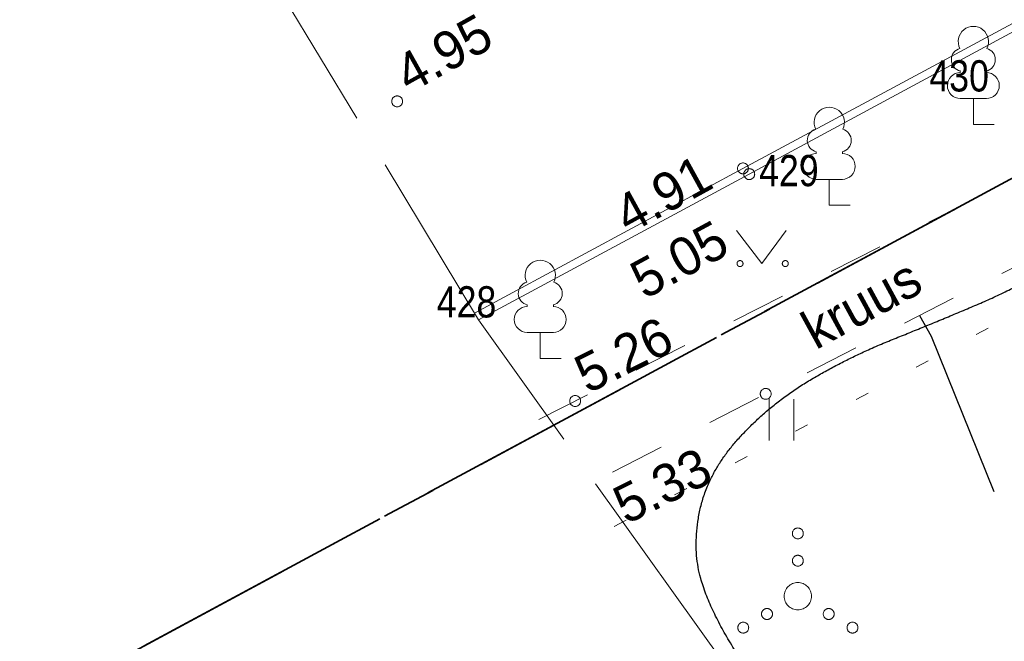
# Model space of a CAD drawing. Header units: metres. Extents: x 538891 to 1080079, y 6588829 to 13178720.
# Tile 296 of 656: x 539864 to 539882, y 6589086 to 6589098. Entities that reach past the tile are written whole.
import ezdxf

# ---------------------------------------------------------------- set-up
doc = ezdxf.new("R2010")
doc.units = ezdxf.units.M
doc.header["$LTSCALE"] = 0.4
for name, pattern in [('KATASTRIPIIR', [17.5, 10, -2.5, 2.5, -2.5]), ('KOLVIK', [3.125, 0.625, -2.5]), ('KRUUSKILL', [5, 2.5, -2.5]), ('TEERADA', [11.25, 8.75, -2.5]), ('TOOPIIR', [17.5, 15, -2.5])]:
    doc.linetypes.add(name, pattern=pattern)
doc.layers.add('DENDRO', color=7, linetype='Continuous')
doc.layers.add('GEO', color=7, linetype='Continuous')
doc.styles.add('Arial Narrow', font='ARIALN.TTF')
doc.styles.add('HK Explorer Book', font='txt')

# ---------------------------------------------------------------- blocks, each defined once
blk = doc.blocks.new('LEHTP1')
at = {"color": 252, "linetype": 'Continuous', "lineweight": 9, "true_color": 0x888888}
for p, q in [((-0.48, 1.96), (-0.48, 1.9)), ((0.48, 1.96), (0.48, 1.9)), ((0.48, 0.95), (-0.48, 0.95)), ((0, 0), (0, 0.95)), ((0.76, 0), (0, 0))]:
    blk.add_line(p, q, dxfattribs=at)
for centre, radius, start, end in [((0, 3.04), 0.554, 332.5799, 207.4201), ((-0.38, 2.375), 0.425, 105.2441, 257.079), ((0.38, 2.375), 0.425, 282.921, 74.7559), ((-0.475, 1.425), 0.475, 90, 270), ((0.475, 1.425), 0.475, 270, 90)]:
    blk.add_arc(centre, radius, start, end, dxfattribs=at)
blk = doc.blocks.new('MURU')
at = {"color": 7, "linetype": 'Continuous', "lineweight": 9}
for p, q in [((-0.927, 1.213), (0, 0)), ((0, 0), (0.891, 1.213))]:
    blk.add_line(p, q, dxfattribs=at)
for points in [[(-0.908, 0.028), (-0.901, 0.057), (-0.859, 0.099), (-0.802, 0.114), (-0.745, 0.099), (-0.703, 0.057), (-0.688, 0), (-0.703, -0.057), (-0.745, -0.099), (-0.802, -0.114), (-0.859, -0.099), (-0.901, -0.057), (-0.916, 0), (-0.908, 0.028)], [(0.749, 0.028), (0.757, 0.057), (0.799, 0.099), (0.856, 0.114), (0.912, 0.099), (0.954, 0.057), (0.969, 0), (0.954, -0.057), (0.912, -0.099), (0.856, -0.114), (0.799, -0.099), (0.757, -0.057), (0.742, 0), (0.749, 0.028)]]:
    blk.add_open_spline(points, degree=2, dxfattribs=at)
blk = doc.blocks.new('VQSA')
at = {"color": 7, "linetype": 'Continuous', "lineweight": 9, "flags": 128}
for points in [[(0.2, 2.3), (0.199, 2.28), (0.196, 2.261), (0.191, 2.242), (0.185, 2.223), (0.176, 2.206), (0.166, 2.189), (0.155, 2.173), (0.141, 2.159), (0.127, 2.145), (0.111, 2.134), (0.094, 2.124), (0.077, 2.115), (0.058, 2.109), (0.039, 2.104), (0.02, 2.101), (0, 2.1), (-0.02, 2.101), (-0.039, 2.104), (-0.058, 2.109), (-0.077, 2.115), (-0.094, 2.124), (-0.111, 2.134), (-0.127, 2.145), (-0.141, 2.159), (-0.155, 2.173), (-0.166, 2.189), (-0.176, 2.206), (-0.185, 2.223), (-0.191, 2.242), (-0.196, 2.261), (-0.199, 2.28), (-0.2, 2.3), (-0.199, 2.32), (-0.196, 2.339), (-0.191, 2.358), (-0.185, 2.377), (-0.176, 2.394), (-0.166, 2.411), (-0.155, 2.427), (-0.141, 2.441), (-0.127, 2.455), (-0.111, 2.466), (-0.094, 2.476), (-0.077, 2.485), (-0.058, 2.491), (-0.039, 2.496), (-0.02, 2.499), (0, 2.5), (0.02, 2.499), (0.039, 2.496), (0.058, 2.491), (0.077, 2.485), (0.094, 2.476), (0.111, 2.466), (0.127, 2.455), (0.141, 2.441), (0.155, 2.427), (0.166, 2.411), (0.176, 2.394), (0.185, 2.377), (0.191, 2.358), (0.196, 2.339), (0.199, 2.32)], [(0.2, 1.3), (0.199, 1.28), (0.196, 1.261), (0.191, 1.242), (0.185, 1.223), (0.176, 1.206), (0.166, 1.189), (0.155, 1.173), (0.141, 1.159), (0.127, 1.145), (0.111, 1.134), (0.094, 1.124), (0.077, 1.115), (0.058, 1.109), (0.039, 1.104), (0.02, 1.101), (0, 1.1), (-0.02, 1.101), (-0.039, 1.104), (-0.058, 1.109), (-0.077, 1.115), (-0.094, 1.124), (-0.111, 1.134), (-0.127, 1.145), (-0.141, 1.159), (-0.155, 1.173), (-0.166, 1.189), (-0.176, 1.206), (-0.185, 1.223), (-0.191, 1.242), (-0.196, 1.261), (-0.199, 1.28), (-0.2, 1.3), (-0.199, 1.32), (-0.196, 1.339), (-0.191, 1.358), (-0.185, 1.377), (-0.176, 1.394), (-0.166, 1.411), (-0.155, 1.427), (-0.141, 1.441), (-0.127, 1.455), (-0.111, 1.466), (-0.094, 1.476), (-0.077, 1.485), (-0.058, 1.491), (-0.039, 1.496), (-0.02, 1.499), (0, 1.5), (0.02, 1.499), (0.039, 1.496), (0.058, 1.491), (0.077, 1.485), (0.094, 1.476), (0.111, 1.466), (0.127, 1.455), (0.141, 1.441), (0.155, 1.427), (0.166, 1.411), (0.176, 1.394), (0.185, 1.377), (0.191, 1.358), (0.196, 1.339), (0.199, 1.32)], [(0.5, 0), (0.498, -0.049), (0.49, -0.098), (0.478, -0.145), (0.462, -0.191), (0.441, -0.236), (0.416, -0.278), (0.387, -0.317), (0.354, -0.354), (0.317, -0.387), (0.278, -0.416), (0.236, -0.441), (0.191, -0.462), (0.145, -0.478), (0.098, -0.49), (0.049, -0.498), (0, -0.5), (-0.049, -0.498), (-0.098, -0.49), (-0.145, -0.478), (-0.191, -0.462), (-0.236, -0.441), (-0.278, -0.416), (-0.317, -0.387), (-0.354, -0.354), (-0.387, -0.317), (-0.416, -0.278), (-0.441, -0.236), (-0.462, -0.191), (-0.478, -0.145), (-0.49, -0.098), (-0.498, -0.049), (-0.5, 0), (-0.498, 0.049), (-0.49, 0.098), (-0.478, 0.145), (-0.462, 0.191), (-0.441, 0.236), (-0.416, 0.278), (-0.387, 0.317), (-0.354, 0.354), (-0.317, 0.387), (-0.278, 0.416), (-0.236, 0.441), (-0.191, 0.462), (-0.145, 0.478), (-0.098, 0.49), (-0.049, 0.498), (0, 0.5), (0.049, 0.498), (0.098, 0.49), (0.145, 0.478), (0.191, 0.462), (0.236, 0.441), (0.278, 0.416), (0.317, 0.387), (0.354, 0.354), (0.387, 0.317), (0.416, 0.278), (0.441, 0.236), (0.462, 0.191), (0.478, 0.145), (0.49, 0.098), (0.498, 0.049)], [(-0.93, -0.65), (-0.931, -0.67), (-0.934, -0.689), (-0.939, -0.708), (-0.945, -0.727), (-0.954, -0.744), (-0.964, -0.761), (-0.975, -0.777), (-0.989, -0.791), (-1.003, -0.805), (-1.019, -0.816), (-1.036, -0.826), (-1.053, -0.835), (-1.072, -0.841), (-1.091, -0.846), (-1.11, -0.849), (-1.13, -0.85), (-1.15, -0.849), (-1.169, -0.846), (-1.188, -0.841), (-1.207, -0.835), (-1.224, -0.826), (-1.241, -0.816), (-1.257, -0.805), (-1.271, -0.791), (-1.285, -0.777), (-1.296, -0.761), (-1.306, -0.744), (-1.315, -0.727), (-1.321, -0.708), (-1.326, -0.689), (-1.329, -0.67), (-1.33, -0.65), (-1.329, -0.63), (-1.326, -0.611), (-1.321, -0.592), (-1.315, -0.573), (-1.306, -0.556), (-1.296, -0.539), (-1.285, -0.523), (-1.271, -0.509), (-1.257, -0.495), (-1.241, -0.484), (-1.224, -0.474), (-1.207, -0.465), (-1.188, -0.459), (-1.169, -0.454), (-1.15, -0.451), (-1.13, -0.45), (-1.11, -0.451), (-1.091, -0.454), (-1.072, -0.459), (-1.053, -0.465), (-1.036, -0.474), (-1.019, -0.484), (-1.003, -0.495), (-0.989, -0.509), (-0.975, -0.523), (-0.964, -0.539), (-0.954, -0.556), (-0.945, -0.573), (-0.939, -0.592), (-0.934, -0.611), (-0.931, -0.63)], [(1.33, -0.65), (1.329, -0.67), (1.326, -0.689), (1.321, -0.708), (1.315, -0.727), (1.306, -0.744), (1.296, -0.761), (1.285, -0.777), (1.271, -0.791), (1.257, -0.805), (1.241, -0.816), (1.224, -0.826), (1.207, -0.835), (1.188, -0.841), (1.169, -0.846), (1.15, -0.849), (1.13, -0.85), (1.11, -0.849), (1.091, -0.846), (1.072, -0.841), (1.053, -0.835), (1.036, -0.826), (1.019, -0.816), (1.003, -0.805), (0.989, -0.791), (0.975, -0.777), (0.964, -0.761), (0.954, -0.744), (0.945, -0.727), (0.939, -0.708), (0.934, -0.689), (0.931, -0.67), (0.93, -0.65), (0.931, -0.63), (0.934, -0.611), (0.939, -0.592), (0.945, -0.573), (0.954, -0.556), (0.964, -0.539), (0.975, -0.523), (0.989, -0.509), (1.003, -0.495), (1.019, -0.484), (1.036, -0.474), (1.053, -0.465), (1.072, -0.459), (1.091, -0.454), (1.11, -0.451), (1.13, -0.45), (1.15, -0.451), (1.169, -0.454), (1.188, -0.459), (1.207, -0.465), (1.224, -0.474), (1.241, -0.484), (1.257, -0.495), (1.271, -0.509), (1.285, -0.523), (1.296, -0.539), (1.306, -0.556), (1.315, -0.573), (1.321, -0.592), (1.326, -0.611), (1.329, -0.63)], [(-1.8, -1.15), (-1.801, -1.17), (-1.804, -1.189), (-1.809, -1.208), (-1.815, -1.227), (-1.824, -1.244), (-1.834, -1.261), (-1.845, -1.277), (-1.859, -1.291), (-1.873, -1.305), (-1.889, -1.316), (-1.906, -1.326), (-1.923, -1.335), (-1.942, -1.341), (-1.961, -1.346), (-1.98, -1.349), (-2, -1.35), (-2.02, -1.349), (-2.039, -1.346), (-2.058, -1.341), (-2.077, -1.335), (-2.094, -1.326), (-2.111, -1.316), (-2.127, -1.305), (-2.141, -1.291), (-2.155, -1.277), (-2.166, -1.261), (-2.176, -1.244), (-2.185, -1.227), (-2.191, -1.208), (-2.196, -1.189), (-2.199, -1.17), (-2.2, -1.15), (-2.199, -1.13), (-2.196, -1.111), (-2.191, -1.092), (-2.185, -1.073), (-2.176, -1.056), (-2.166, -1.039), (-2.155, -1.023), (-2.141, -1.009), (-2.127, -0.995), (-2.111, -0.984), (-2.094, -0.974), (-2.077, -0.965), (-2.058, -0.959), (-2.039, -0.954), (-2.02, -0.951), (-2, -0.95), (-1.98, -0.951), (-1.961, -0.954), (-1.942, -0.959), (-1.923, -0.965), (-1.906, -0.974), (-1.889, -0.984), (-1.873, -0.995), (-1.859, -1.009), (-1.845, -1.023), (-1.834, -1.039), (-1.824, -1.056), (-1.815, -1.073), (-1.809, -1.092), (-1.804, -1.111), (-1.801, -1.13)], [(2.2, -1.15), (2.199, -1.17), (2.196, -1.189), (2.191, -1.208), (2.185, -1.227), (2.176, -1.244), (2.166, -1.261), (2.155, -1.277), (2.141, -1.291), (2.127, -1.305), (2.111, -1.316), (2.094, -1.326), (2.077, -1.335), (2.058, -1.341), (2.039, -1.346), (2.02, -1.349), (2, -1.35), (1.98, -1.349), (1.961, -1.346), (1.942, -1.341), (1.923, -1.335), (1.906, -1.326), (1.889, -1.316), (1.873, -1.305), (1.859, -1.291), (1.845, -1.277), (1.834, -1.261), (1.824, -1.244), (1.815, -1.227), (1.809, -1.208), (1.804, -1.189), (1.801, -1.17), (1.8, -1.15), (1.801, -1.13), (1.804, -1.111), (1.809, -1.092), (1.815, -1.073), (1.824, -1.056), (1.834, -1.039), (1.845, -1.023), (1.859, -1.009), (1.873, -0.995), (1.889, -0.984), (1.906, -0.974), (1.923, -0.965), (1.942, -0.959), (1.961, -0.954), (1.98, -0.951), (2, -0.95), (2.02, -0.951), (2.039, -0.954), (2.058, -0.959), (2.077, -0.965), (2.094, -0.974), (2.111, -0.984), (2.127, -0.995), (2.141, -1.009), (2.155, -1.023), (2.166, -1.039), (2.176, -1.056), (2.185, -1.073), (2.191, -1.092), (2.196, -1.111), (2.199, -1.13)]]:
    blk.add_lwpolyline(points, close=True, dxfattribs=at)
blk = doc.blocks.new('HEIN')
at = {"color": 7, "linetype": 'Continuous', "lineweight": 9}
for p, q in [((-0.455, 0.761), (-0.455, -0.761)), ((0.455, 0.761), (0.455, -0.761))]:
    blk.add_line(p, q, dxfattribs=at)

msp = doc.modelspace()

# ---------------------------------------------------------------- linework, layer by layer
at = {"layer": 'DENDRO', "color": 82, "linetype": 'Continuous', "lineweight": 25, "true_color": 0x33cc00}
msp.add_open_spline([(539895.8692, 6589096.0483), (539895.671, 6589095.9839), (539895.2709, 6589095.8462), (539895.0661, 6589095.7729), (539894.9752, 6589095.7405), (539894.8155, 6589095.6834), (539894.3492, 6589095.5184), (539893.2983, 6589095.1152), (539892.1623, 6589094.6371), (539891.1128, 6589094.3721), (539889.9071, 6589094.4674), (539888.5512, 6589094.9051), (539887.27, 6589095.1497), (539886.3211, 6589095.0429), (539885.356, 6589094.7079), (539883.979, 6589093.9303), (539882.388, 6589092.9638), (539880.8048, 6589092.2913), (539879.2774, 6589091.6802), (539877.828, 6589090.8249), (539876.6639, 6589089.5447), (539876.379, 6589088.0802), (539876.8067, 6589086.8534), (539877.6871, 6589085.5258), (539879.2796, 6589083.8819), (539880.7421, 6589082.621), (539882.1486, 6589081.5082), (539883.5481, 6589080.483), (539884.5684, 6589079.538), (539885.3476, 6589078.598), (539886.1215, 6589077.3665), (539886.9267, 6589075.7139), (539887.7539, 6589073.744), (539888.5691, 6589071.687), (539889.3416, 6589069.7544), (539890.0411, 6589068.1577), (539890.6332, 6589067.1287), (539891.1101, 6589066.7587), (539891.5131, 6589066.8797), (539891.8796, 6589067.3434), (539892.2476, 6589067.9984), (539892.7574, 6589068.8653), (539893.671, 6589069.8093), (539895.0149, 6589070.5674), (539896.6699, 6589071.1354), (539898.4824, 6589071.6765), (539899.7992, 6589072.3381), (539900.3979, 6589073.0174), (539900.732, 6589073.852), (539900.8204, 6589075.2376), (539900.7496, 6589076.8982), (539900.8967, 6589078.3899), (539901.0767, 6589079.7925), (539901.0181, 6589081.2319), (539900.6839, 6589082.7214), (539900.4438, 6589084.0813), (539900.6689, 6589085.1298), (539901.3048, 6589085.9031), (539902.0601, 6589086.5586), (539902.6914, 6589087.2277), (539903.0939, 6589087.9563), (539903.1609, 6589088.7865), (539902.8899, 6589089.7282), (539902.4717, 6589090.7305), (539902.0966, 6589091.7409), (539901.7672, 6589092.7876), (539901.3812, 6589093.949), (539900.8587, 6589095.2627), (539900.1943, 6589096.4211), (539899.3827, 6589097.0447), (539898.4666, 6589097.0158), (539897.5777, 6589096.683), (539896.8499, 6589096.3787), (539896.2957, 6589096.1857), (539895.9684, 6589096.0805), (539895.8692, 6589096.0483)], degree=2, dxfattribs=at)
at = {"layer": 'GEO', "color": 35, "linetype": 'KATASTRIPIIR', "lineweight": 35, "true_color": 0xb1703a, "flags": 128}
for points in [[(539661.86, 6589354.25), (539689.49, 6589347.26), (539722.4, 6589286.16), (539729.44, 6589289.96), (539761.7, 6589230.09), (539803.95, 6589252.85), (539808.69, 6589244.05), (539810.06, 6589241.52), (539805.66, 6589239.15), (539809.92, 6589231.22), (539814.33, 6589233.6), (539846.63, 6589173.62), (539831.51, 6589165.47), (539793.57, 6589235.9), (539759.39, 6589217.49), (539797.33, 6589147.06), (539804.37, 6589150.85), (539839.31, 6589086), (539881.52, 6589108.74), (539887.49, 6589097.77), (539826.75, 6589065.04), (539805.41, 6589104.66), (539798.37, 6589100.86), (539782.17, 6589130.94), (539736.15, 6589216.34), (539743.21, 6589220.13), (539720.91, 6589261.51), (539713.87, 6589257.71), (539697.67, 6589287.79), (539661.86, 6589354.25)], [(539887.49, 6589097.77), (539936.27, 6589007.24), (539874.29, 6588967.61), (539829.37, 6588938.85), (539778.33, 6589038.96), (539826.75, 6589065.04), (539887.49, 6589097.77)]]:
    msp.add_lwpolyline(points, dxfattribs=at)
at = {"layer": 'GEO', "color": 8, "linetype": 'TOOPIIR', "lineweight": 9, "true_color": 0x7d7d7d, "flags": 128}
msp.add_lwpolyline([(540009.728, 6589274.9396), (540007.9291, 6589283.6289), (539999.961, 6589296.693), (539999.0028, 6589310.4914), (539982.048, 6589315.103), (539968.23, 6589319.624), (539923.0062, 6589331.3898), (539909.1598, 6589323.7597), (539879.4137, 6589305.7855), (539866.718, 6589299.632), (539825.489, 6589273.6106), (539801.0362, 6589257.5566), (539784.2601, 6589247.5892), (539791.917, 6589237.292), (539811.1602, 6589201.8497), (539830.4327, 6589165.9875), (539829.9209, 6589164.7033), (539851.006, 6589125.569), (539858.994, 6589114.02), (539868.46, 6589099.0162), (539872.4814, 6589092.3517), (539891.371, 6589065.8965), (539936.7409, 6588993.1706), (540012.911, 6589042.2881), (540056.8358, 6589068.4128), (540079.5427, 6589082.4151), (540055.254, 6589125.2135), (540035.056, 6589162.5293), (540031.7637, 6589169.1877), (540025.659, 6589166.0347), (540017.2916, 6589182.4141), (540021.5537, 6589185.0254), (540011.9445, 6589204.4642), (539991.9088, 6589243.8962), (540003.1152, 6589249.6375), (540014.0907, 6589246.6002), (540015.6053, 6589252.8138), (540016.6856, 6589258.0436), (540013.746, 6589258.7749), (540014.554, 6589261.666), (540015.7891, 6589267.0477), (540013.1293, 6589268.0319), (540010.9042, 6589270.1926)], close=True, dxfattribs=at)
at = {"layer": 'GEO', "color": 8, "linetype": 'KRUUSKILL', "lineweight": 9, "true_color": 0x7d7d7d, "flags": 128}
for points in [[(539873.5816, 6589090.5284), (539883.628, 6589095.611), (539888.927, 6589098.811), (539895.522, 6589102.76), (539896.207, 6589103.876), (539896.327, 6589104.925), (539896.034, 6589105.78), (539895.871, 6589106.27), (539892.717, 6589111.764), (539888.709, 6589119.592), (539884.919, 6589126.599), (539881.162, 6589133.813), (539878.11, 6589139.353)], [(539911.055, 6589034.908), (539919.845, 6589031.584), (539931.692, 6589026.662), (539936.9278, 6589024.7374), (539937.2322, 6589028.5225), (539936.169, 6589031.608), (539935.118, 6589033.782), (539932.3684, 6589038.0109), (539930.466, 6589042.276), (539928.989, 6589044.558), (539926.779, 6589047.869), (539924.871, 6589050.718), (539919.911, 6589058.973), (539915.57, 6589067.785), (539911.294, 6589076.137), (539909.515, 6589080.05), (539906.641, 6589086.548), (539901.934, 6589095.814), (539900.097, 6589098.561), (539899.1026, 6589099.3539), (539897.999, 6589099.756), (539895.876, 6589099.775), (539895.3563, 6589099.7939), (539893.451, 6589098.987), (539890.937, 6589097.799), (539883.419, 6589093.898), (539874.4329, 6589089.31)]]:
    msp.add_lwpolyline(points, dxfattribs=at)
at = {"layer": 'GEO', "color": 8, "linetype": 'Continuous', "lineweight": 9, "true_color": 0x7d7d7d, "flags": 128}
for points in [[(539872.4814, 6589092.3517), (539877.435, 6589095.021), (539877.435, 6589095.021), (539883.28, 6589098.177), (539886.23, 6589099.792), (539882.5813, 6589106.6198), (539875.493, 6589102.828), (539868.46, 6589099.0162)], [(539868.5436, 6589098.8777), (539875.653, 6589102.723), (539882.4791, 6589106.4156), (539886.043, 6589099.858), (539883.229, 6589098.311), (539877.32, 6589095.125), (539872.4058, 6589092.4769)]]:
    msp.add_lwpolyline(points, dxfattribs=at)
at = {"layer": 'GEO', "color": 252, "linetype": 'KOLVIK', "lineweight": 9, "true_color": 0x888888, "flags": 128}
msp.add_lwpolyline([(539874.9635, 6589088.5693), (539880.0663, 6589091.2502), (539887.3843, 6589095.2469), (539889.2826, 6589094.523), (539892.586, 6589094.687), (539896.253, 6589096.638), (539898.768, 6589097.11), (539902.028, 6589092.771), (539903.5931, 6589088.705), (539903.516, 6589087.4279), (539900.8099, 6589085.6506), (539900.4308, 6589083.7101), (539901.1272, 6589079.8378), (539902.831, 6589074.482), (539902.2643, 6589073.5673), (539899.0044, 6589072.6403), (539895.7431, 6589070.3958), (539891.2759, 6589065.7986)], dxfattribs=at)
at = {"layer": 'GEO', "color": 8, "linetype": 'Continuous', "lineweight": 9, "true_color": 0x7d7d7d, "flags": 128}
for points in [[(539871.091, 6589096.353), (539871.0905, 6589096.3432), (539871.0891, 6589096.3335), (539871.0867, 6589096.324), (539871.0834, 6589096.3147), (539871.0792, 6589096.3059), (539871.0741, 6589096.2974), (539871.0683, 6589096.2896), (539871.0617, 6589096.2823), (539871.0544, 6589096.2757), (539871.0466, 6589096.2699), (539871.0381, 6589096.2648), (539871.0293, 6589096.2606), (539871.02, 6589096.2573), (539871.0105, 6589096.2549), (539871.0008, 6589096.2535), (539870.991, 6589096.253), (539870.9812, 6589096.2535), (539870.9715, 6589096.2549), (539870.962, 6589096.2573), (539870.9527, 6589096.2606), (539870.9439, 6589096.2648), (539870.9354, 6589096.2699), (539870.9276, 6589096.2757), (539870.9203, 6589096.2823), (539870.9137, 6589096.2896), (539870.9079, 6589096.2974), (539870.9028, 6589096.3059), (539870.8986, 6589096.3147), (539870.8953, 6589096.324), (539870.8929, 6589096.3335), (539870.8915, 6589096.3432), (539870.891, 6589096.353), (539870.8915, 6589096.3628), (539870.8929, 6589096.3725), (539870.8953, 6589096.382), (539870.8986, 6589096.3913), (539870.9028, 6589096.4001), (539870.9079, 6589096.4086), (539870.9137, 6589096.4164), (539870.9203, 6589096.4237), (539870.9276, 6589096.4303), (539870.9354, 6589096.4361), (539870.9439, 6589096.4412), (539870.9527, 6589096.4454), (539870.962, 6589096.4487), (539870.9715, 6589096.4511), (539870.9812, 6589096.4525), (539870.991, 6589096.453), (539871.0008, 6589096.4525), (539871.0105, 6589096.4511), (539871.02, 6589096.4487), (539871.0293, 6589096.4454), (539871.0381, 6589096.4412), (539871.0466, 6589096.4361), (539871.0544, 6589096.4303), (539871.0617, 6589096.4237), (539871.0683, 6589096.4164), (539871.0741, 6589096.4086), (539871.0792, 6589096.4001), (539871.0834, 6589096.3913), (539871.0867, 6589096.382), (539871.0891, 6589096.3725), (539871.0905, 6589096.3628)], [(539877.42, 6589095.125), (539877.4195, 6589095.1152), (539877.4181, 6589095.1055), (539877.4157, 6589095.096), (539877.4124, 6589095.0867), (539877.4082, 6589095.0779), (539877.4031, 6589095.0694), (539877.3973, 6589095.0616), (539877.3907, 6589095.0543), (539877.3834, 6589095.0477), (539877.3756, 6589095.0419), (539877.3671, 6589095.0368), (539877.3583, 6589095.0326), (539877.349, 6589095.0293), (539877.3395, 6589095.0269), (539877.3298, 6589095.0255), (539877.32, 6589095.025), (539877.3102, 6589095.0255), (539877.3005, 6589095.0269), (539877.291, 6589095.0293), (539877.2817, 6589095.0326), (539877.2729, 6589095.0368), (539877.2644, 6589095.0419), (539877.2566, 6589095.0477), (539877.2493, 6589095.0543), (539877.2427, 6589095.0616), (539877.2369, 6589095.0694), (539877.2318, 6589095.0779), (539877.2276, 6589095.0867), (539877.2243, 6589095.096), (539877.2219, 6589095.1055), (539877.2205, 6589095.1152), (539877.22, 6589095.125), (539877.2205, 6589095.1348), (539877.2219, 6589095.1445), (539877.2243, 6589095.154), (539877.2276, 6589095.1633), (539877.2318, 6589095.1721), (539877.2369, 6589095.1806), (539877.2427, 6589095.1884), (539877.2493, 6589095.1957), (539877.2566, 6589095.2023), (539877.2644, 6589095.2081), (539877.2729, 6589095.2132), (539877.2817, 6589095.2174), (539877.291, 6589095.2207), (539877.3005, 6589095.2231), (539877.3102, 6589095.2245), (539877.32, 6589095.225), (539877.3298, 6589095.2245), (539877.3395, 6589095.2231), (539877.349, 6589095.2207), (539877.3583, 6589095.2174), (539877.3671, 6589095.2132), (539877.3756, 6589095.2081), (539877.3834, 6589095.2023), (539877.3907, 6589095.1957), (539877.3973, 6589095.1884), (539877.4031, 6589095.1806), (539877.4082, 6589095.1721), (539877.4124, 6589095.1633), (539877.4157, 6589095.154), (539877.4181, 6589095.1445), (539877.4195, 6589095.1348)], [(539877.535, 6589095.021), (539877.5345, 6589095.0112), (539877.5331, 6589095.0015), (539877.5307, 6589094.992), (539877.5274, 6589094.9827), (539877.5232, 6589094.9739), (539877.5181, 6589094.9654), (539877.5123, 6589094.9576), (539877.5057, 6589094.9503), (539877.4984, 6589094.9437), (539877.4906, 6589094.9379), (539877.4821, 6589094.9328), (539877.4733, 6589094.9286), (539877.464, 6589094.9253), (539877.4545, 6589094.9229), (539877.4448, 6589094.9215), (539877.435, 6589094.921), (539877.4252, 6589094.9215), (539877.4155, 6589094.9229), (539877.406, 6589094.9253), (539877.3967, 6589094.9286), (539877.3879, 6589094.9328), (539877.3794, 6589094.9379), (539877.3716, 6589094.9437), (539877.3643, 6589094.9503), (539877.3577, 6589094.9576), (539877.3519, 6589094.9654), (539877.3468, 6589094.9739), (539877.3426, 6589094.9827), (539877.3393, 6589094.992), (539877.3369, 6589095.0015), (539877.3355, 6589095.0112), (539877.335, 6589095.021), (539877.3355, 6589095.0308), (539877.3369, 6589095.0405), (539877.3393, 6589095.05), (539877.3426, 6589095.0593), (539877.3468, 6589095.0681), (539877.3519, 6589095.0766), (539877.3577, 6589095.0844), (539877.3643, 6589095.0917), (539877.3716, 6589095.0983), (539877.3794, 6589095.1041), (539877.3879, 6589095.1092), (539877.3967, 6589095.1134), (539877.406, 6589095.1167), (539877.4155, 6589095.1191), (539877.4252, 6589095.1205), (539877.435, 6589095.121), (539877.4448, 6589095.1205), (539877.4545, 6589095.1191), (539877.464, 6589095.1167), (539877.4733, 6589095.1134), (539877.4821, 6589095.1092), (539877.4906, 6589095.1041), (539877.4984, 6589095.0983), (539877.5057, 6589095.0917), (539877.5123, 6589095.0844), (539877.5181, 6589095.0766), (539877.5232, 6589095.0681), (539877.5274, 6589095.0593), (539877.5307, 6589095.05), (539877.5331, 6589095.0405), (539877.5345, 6589095.0308)], [(539874.349, 6589090.866), (539874.3485, 6589090.8562), (539874.3471, 6589090.8465), (539874.3447, 6589090.837), (539874.3414, 6589090.8277), (539874.3372, 6589090.8189), (539874.3321, 6589090.8104), (539874.3263, 6589090.8026), (539874.3197, 6589090.7953), (539874.3124, 6589090.7887), (539874.3046, 6589090.7829), (539874.2961, 6589090.7778), (539874.2873, 6589090.7736), (539874.278, 6589090.7703), (539874.2685, 6589090.7679), (539874.2588, 6589090.7665), (539874.249, 6589090.766), (539874.2392, 6589090.7665), (539874.2295, 6589090.7679), (539874.22, 6589090.7703), (539874.2107, 6589090.7736), (539874.2019, 6589090.7778), (539874.1934, 6589090.7829), (539874.1856, 6589090.7887), (539874.1783, 6589090.7953), (539874.1717, 6589090.8026), (539874.1659, 6589090.8104), (539874.1608, 6589090.8189), (539874.1566, 6589090.8277), (539874.1533, 6589090.837), (539874.1509, 6589090.8465), (539874.1495, 6589090.8562), (539874.149, 6589090.866), (539874.1495, 6589090.8758), (539874.1509, 6589090.8855), (539874.1533, 6589090.895), (539874.1566, 6589090.9043), (539874.1608, 6589090.9131), (539874.1659, 6589090.9216), (539874.1717, 6589090.9294), (539874.1783, 6589090.9367), (539874.1856, 6589090.9433), (539874.1934, 6589090.9491), (539874.2019, 6589090.9542), (539874.2107, 6589090.9584), (539874.22, 6589090.9617), (539874.2295, 6589090.9641), (539874.2392, 6589090.9655), (539874.249, 6589090.966), (539874.2588, 6589090.9655), (539874.2685, 6589090.9641), (539874.278, 6589090.9617), (539874.2873, 6589090.9584), (539874.2961, 6589090.9542), (539874.3046, 6589090.9491), (539874.3124, 6589090.9433), (539874.3197, 6589090.9367), (539874.3263, 6589090.9294), (539874.3321, 6589090.9216), (539874.3372, 6589090.9131), (539874.3414, 6589090.9043), (539874.3447, 6589090.895), (539874.3471, 6589090.8855), (539874.3485, 6589090.8758)], [(539877.837, 6589090.997), (539877.8365, 6589090.9872), (539877.8351, 6589090.9775), (539877.8327, 6589090.968), (539877.8294, 6589090.9587), (539877.8252, 6589090.9499), (539877.8201, 6589090.9414), (539877.8143, 6589090.9336), (539877.8077, 6589090.9263), (539877.8004, 6589090.9197), (539877.7926, 6589090.9139), (539877.7841, 6589090.9088), (539877.7753, 6589090.9046), (539877.766, 6589090.9013), (539877.7565, 6589090.8989), (539877.7468, 6589090.8975), (539877.737, 6589090.897), (539877.7272, 6589090.8975), (539877.7175, 6589090.8989), (539877.708, 6589090.9013), (539877.6987, 6589090.9046), (539877.6899, 6589090.9088), (539877.6814, 6589090.9139), (539877.6736, 6589090.9197), (539877.6663, 6589090.9263), (539877.6597, 6589090.9336), (539877.6539, 6589090.9414), (539877.6488, 6589090.9499), (539877.6446, 6589090.9587), (539877.6413, 6589090.968), (539877.6389, 6589090.9775), (539877.6375, 6589090.9872), (539877.637, 6589090.997), (539877.6375, 6589091.0068), (539877.6389, 6589091.0165), (539877.6413, 6589091.026), (539877.6446, 6589091.0353), (539877.6488, 6589091.0441), (539877.6539, 6589091.0526), (539877.6597, 6589091.0604), (539877.6663, 6589091.0677), (539877.6736, 6589091.0743), (539877.6814, 6589091.0801), (539877.6899, 6589091.0852), (539877.6987, 6589091.0894), (539877.708, 6589091.0927), (539877.7175, 6589091.0951), (539877.7272, 6589091.0965), (539877.737, 6589091.097), (539877.7468, 6589091.0965), (539877.7565, 6589091.0951), (539877.766, 6589091.0927), (539877.7753, 6589091.0894), (539877.7841, 6589091.0852), (539877.7926, 6589091.0801), (539877.8004, 6589091.0743), (539877.8077, 6589091.0677), (539877.8143, 6589091.0604), (539877.8201, 6589091.0526), (539877.8252, 6589091.0441), (539877.8294, 6589091.0353), (539877.8327, 6589091.026), (539877.8351, 6589091.0165), (539877.8365, 6589091.0068)]]:
    msp.add_lwpolyline(points, close=True, dxfattribs=at)
at = {"layer": 'GEO', "color": 8, "linetype": 'TEERADA', "lineweight": 25, "true_color": 0x7d7d7d, "flags": 128}
msp.add_lwpolyline([(539880.5533, 6589092.4349), (539880.764, 6589092.052), (539882.353, 6589088.119), (539883.4796, 6589086.3998), (539885.7372, 6589084.4764), (539886.8542, 6589083.954), (539886.2363, 6589088.703), (539885.465, 6589091.496), (539884.528, 6589094.4734)], dxfattribs=at)

# ---------------------------------------------------------------- block references
at = {"layer": 'GEO', "color": 8, "true_color": 0x7d7d7d, "xscale": 0.5, "yscale": 0.5, "zscale": 0.5}
for name, p in [('LEHTP1', (539881.537, 6589095.929)), ('LEHTP1', (539878.9, 6589094.45)), ('MURU', (539877.6676, 6589093.3826)), ('LEHTP1', (539873.61, 6589091.647)), ('HEIN', (539878.0257, 6589090.5205)), ('VQSA', (539878.325, 6589087.291))]:
    msp.add_blockref(name, p, dxfattribs=at)

# ---------------------------------------------------------------- texts
at = {"layer": 'DENDRO', "color": 250, "true_color": 0x333333, "char_height": 0.57083, "attachment_point": 1, "line_spacing_factor": 2.63829, "style": 'Arial Narrow'}
for s, insert, width in [('430', (539880.7318, 6589097.1056), 1.443465), ('429', (539877.6148, 6589095.3709), 1.213349), ('428', (539871.7154, 6589092.9673), 1.84094)]:
    msp.add_mtext(s, dxfattribs=dict(at, insert=insert, width=width))
at = {"layer": 'GEO', "color": 8, "true_color": 0x7d7d7d, "char_height": 0.7, "line_spacing_factor": 0.25, "style": 'HK Explorer Book'}
for s, insert, attachment_point, rotation in [(' 4.95', (539870.991, 6589096.353), 7, 29.18863), (' 4.91', (539875.0007, 6589093.7751), 7, 28.79152), (' 5.05', (539875.2951, 6589092.585), 7, 28.52152), ('kruus', (539879.4905, 6589092.6451), 5, 28.64996), (' 5.26', (539874.249, 6589090.866), 7, 26.62789), (' 5.33', (539874.9547, 6589088.4721), 7, 26.56162)]:
    msp.add_mtext(s, dxfattribs=dict(at, insert=insert, attachment_point=attachment_point, rotation=rotation))

doc.saveas('drawing.dxf')
